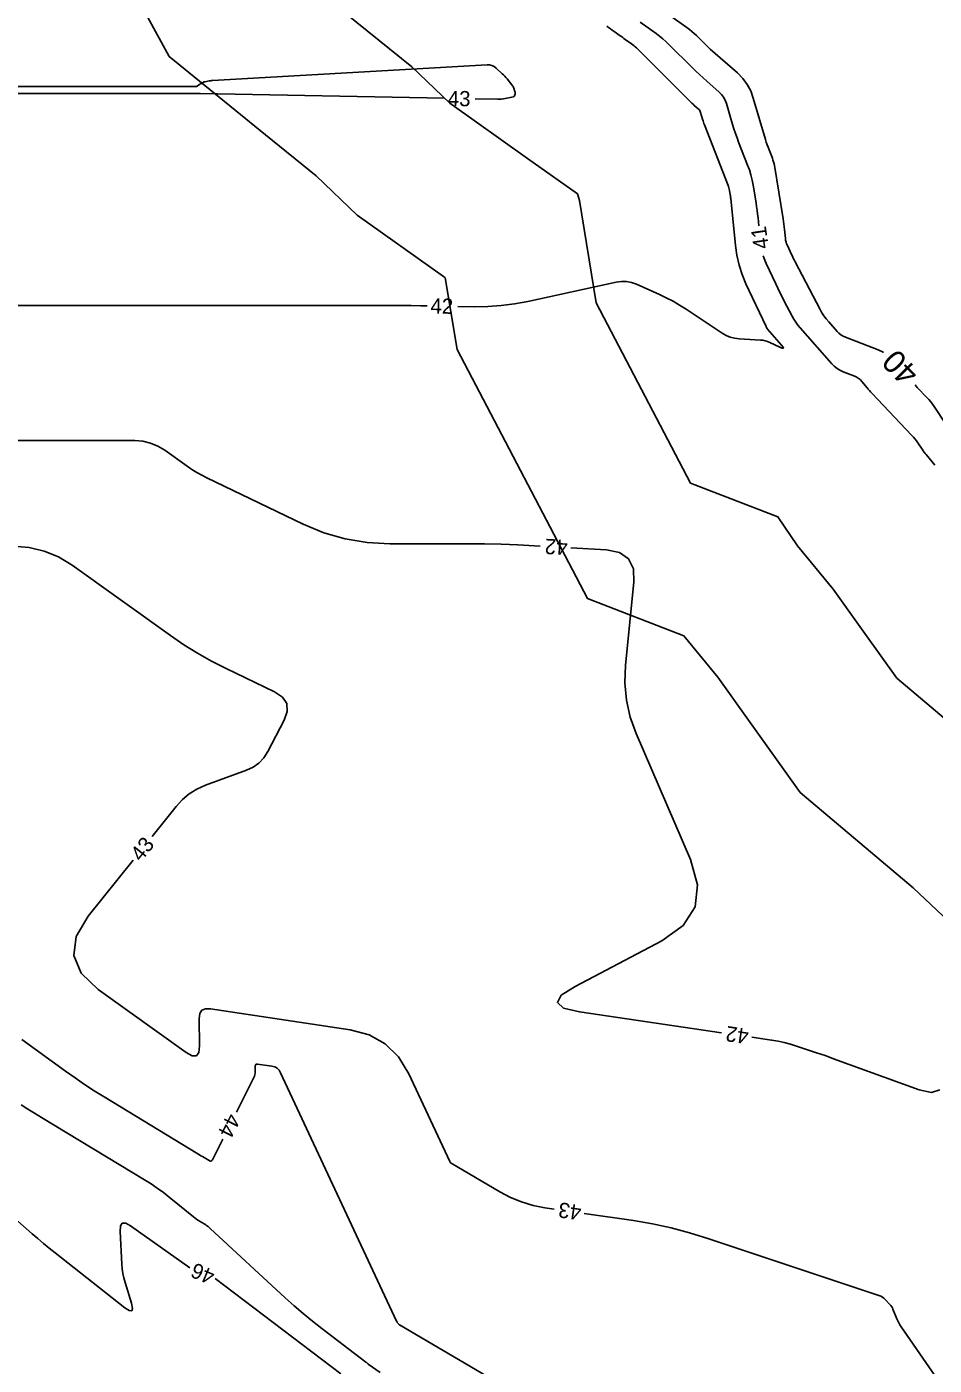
# Model space of a CAD drawing. Extents: x 2384780 to 2405861, y 547869 to 573706.
# Drawn here: x 2389777.8 to 2389896.7, y 552632.9 to 552808.4 of the extents above; entities that cross this region are included whole.
import ezdxf

# ---------------------------------------------------------------- set-up
doc = ezdxf.new("R2010")
doc.units = 0
for name, color, linetype in [('Old_Level_60', 7, 'Continuous'), ('Old_Level_61', 7, 'Continuous'), ('Prop Buffer Zone 1', 7, 'Continuous'), ('Prop Buffer Zone 2', 7, 'Continuous')]:
    doc.layers.add(name, color=color, linetype=linetype)

msp = doc.modelspace()

# ---------------------------------------------------------------- linework, layer by layer
at = {"layer": 'Old_Level_60'}
for points in [[(2389853.81825, 552808.46), (2389854.05225, 552808.27875), (2389854.2885, 552808.10025), (2389854.52675, 552807.9245), (2389854.767, 552807.75125), (2389855.55525, 552807.18975), (2389855.724, 552807.0695), (2389855.893, 552806.94925), (2389856.062, 552806.82925), (2389856.23125, 552806.70925), (2389857.04225, 552806.134), (2389857.21325, 552806.00725), (2389857.3785, 552805.874), (2389857.538, 552805.73375), (2389857.692, 552805.58675), (2389864.664, 552798.6425), (2389864.81525, 552798.49425), (2389864.9685, 552798.34825), (2389865.124, 552798.2045), (2389865.28175, 552798.06325), (2389865.80025, 552797.605), (2389865.90275, 552797.5015), (2389865.988, 552797.38675), (2389866.05575, 552797.261), (2389866.10625, 552797.12425), (2389866.36725, 552796.237), (2389866.42525, 552796.04775), (2389866.48725, 552795.85975), (2389866.5535, 552795.673), (2389866.62375, 552795.48775), (2389869.723, 552787.5715), (2389869.78175, 552787.40925), (2389869.83175, 552787.2445), (2389869.873, 552787.07725), (2389869.90525, 552786.9075), (2389869.99675, 552786.3495), (2389870.0155, 552786.22975), (2389870.032, 552786.10975), (2389870.047, 552785.9895), (2389870.05975, 552785.869), (2389870.66875, 552779.706), (2389870.8535, 552778.40025), (2389871.1465, 552777.1245), (2389871.548, 552775.8785), (2389872.058, 552774.6625), (2389874.6845, 552769.06925), (2389874.70225, 552769.03225), (2389874.72025, 552768.99525), (2389874.73875, 552768.9585), (2389874.75775, 552768.922), (2389874.82, 552768.803), (2389874.834, 552768.778), (2389874.8495, 552768.75375), (2389874.8665, 552768.73075), (2389874.88475, 552768.70875), (2389876.7215, 552766.627), (2389876.9325, 552766.355), (2389876.96675, 552766.217), (2389876.8245, 552766.213), (2389876.50575, 552766.34275), (2389875.17675, 552766.98575), (2389874.888, 552767.1085), (2389874.5915, 552767.2015), (2389874.28725, 552767.2645), (2389873.97525, 552767.29775), (2389871.162, 552767.4595), (2389870.5715, 552767.53175), (2389870.00625, 552767.67875), (2389869.46575, 552767.9005), (2389868.95025, 552768.19725), (2389864.208, 552771.3485), (2389863.36225, 552771.885), (2389862.4965, 552772.3845), (2389861.61025, 552772.847), (2389860.7035, 552773.2725), (2389857.709, 552774.602), (2389857.0615, 552774.83275), (2389856.40325, 552774.95475), (2389855.73375, 552774.96825), (2389855.05325, 552774.873), (2389843.46525, 552772.3505), (2389841.7275, 552772.0245), (2389839.97975, 552771.80125), (2389838.222, 552771.68075), (2389836.45425, 552771.663), (2389834.265, 552771.7045)], [(2389858.1855, 552808.964), (2389860.285, 552807.47475), (2389860.7275, 552807.147), (2389861.15525, 552806.8015), (2389861.56825, 552806.4385), (2389861.9665, 552806.058), (2389865.02525, 552803.0115), (2389865.494, 552802.55175), (2389865.96925, 552802.09925), (2389866.45125, 552801.65375), (2389866.94, 552801.21575), (2389868.5475, 552799.79575), (2389868.865, 552799.4745), (2389869.129, 552799.119), (2389869.33925, 552798.72925), (2389869.49575, 552798.3055), (2389870.305, 552795.5555), (2389870.4845, 552794.96825), (2389870.677, 552794.3855), (2389870.882, 552793.807), (2389871.0995, 552793.233), (2389872.272, 552790.2385), (2389872.50575, 552789.592), (2389872.7045, 552788.936), (2389872.8685, 552788.27025), (2389872.99725, 552787.595), (2389873.37625, 552785.2835), (2389873.45325, 552784.7875), (2389873.5225, 552784.29075), (2389873.584, 552783.79275), (2389873.63725, 552783.29375), (2389873.73825, 552782.27175)], [(2389760.11, 552800.518), (2389799.328, 552800.518), (2389799.4055, 552800.518), (2389799.483, 552800.518), (2389799.5605, 552800.518), (2389799.63825, 552800.518), (2389799.8915, 552800.51775), (2389799.9445, 552800.52175), (2389799.995, 552800.5335), (2389800.043, 552800.553), (2389800.08875, 552800.5805), (2389800.34525, 552800.76175), (2389800.40075, 552800.79975), (2389800.45725, 552800.836), (2389800.515, 552800.8705), (2389800.57375, 552800.903), (2389800.8795, 552801.06625), (2389800.946, 552801.09875), (2389801.01425, 552801.1255), (2389801.0845, 552801.14725), (2389801.15675, 552801.16325), (2389801.674, 552801.25875), (2389801.78525, 552801.2775), (2389801.89675, 552801.2925), (2389802.0085, 552801.30425), (2389802.121, 552801.3125), (2389838.11725, 552803.3645), (2389838.443, 552803.353), (2389838.7465, 552803.2795), (2389839.02825, 552803.14425), (2389839.28775, 552802.94725), (2389840.09975, 552802.20325), (2389840.2705, 552802.04075), (2389840.435, 552801.87225), (2389840.59325, 552801.698), (2389840.745, 552801.5175), (2389841.375, 552800.73975), (2389841.45075, 552800.638), (2389841.51725, 552800.53125), (2389841.575, 552800.41925), (2389841.62325, 552800.302), (2389841.7725, 552799.89575), (2389841.7945, 552799.81925), (2389841.8045, 552799.742), (2389841.80275, 552799.66425), (2389841.78925, 552799.58575), (2389841.72575, 552799.3285), (2389841.70675, 552799.27875), (2389841.6775, 552799.23975), (2389841.63775, 552799.21175), (2389841.5875, 552799.19425), (2389840.47625, 552798.95225), (2389840.2375, 552798.9075), (2389839.99725, 552798.87675), (2389839.75575, 552798.86025), (2389839.51275, 552798.85775), (2389836.5525, 552798.91375)], [(2389832.55325, 552798.98925), (2389800.5235, 552799.595), (2389800.46325, 552799.596), (2389800.40275, 552799.59675), (2389800.34225, 552799.597), (2389800.282, 552799.59725), (2389800.0845, 552799.59725), (2389800.04225, 552799.59725), (2389800, 552799.59725), (2389799.95775, 552799.59725), (2389799.9155, 552799.59725), (2389760.5235, 552799.59725)], [(2389874.31525, 552778.32275), (2389874.4315, 552777.96225), (2389874.7035, 552777.31325), (2389875.953, 552774.6525), (2389876.22375, 552774.084), (2389876.50075, 552773.51825), (2389876.7835, 552772.95575), (2389877.0725, 552772.396), (2389878.101, 552770.43), (2389878.33325, 552770.017), (2389878.58875, 552769.62), (2389878.868, 552769.239), (2389879.171, 552768.8745), (2389883.31875, 552764.17375), (2389883.6415, 552763.8485), (2389883.9955, 552763.5685), (2389884.38125, 552763.33375), (2389884.79825, 552763.14425), (2389886.21225, 552762.59925), (2389886.50375, 552762.466), (2389886.7715, 552762.3), (2389887.01625, 552762.10125), (2389887.23725, 552761.8695), (2389887.93825, 552761.03925), (2389888.0895, 552760.8625), (2389888.24325, 552760.688), (2389888.39975, 552760.5155), (2389888.55825, 552760.34525), (2389893.806, 552754.7935), (2389894.01625, 552754.56175), (2389894.21625, 552754.32225), (2389894.40625, 552754.0745), (2389894.58625, 552753.81875), (2389895.15775, 552752.9705), (2389895.28225, 552752.79025), (2389895.411, 552752.613), (2389895.544, 552752.439), (2389895.681, 552752.268), (2389896.47225, 552751.3055), (2389896.64025, 552751.09775), (2389896.8045, 552750.8875)], [(2389830.2655, 552771.779), (2389829.4215, 552771.793), (2389828.1805, 552771.80775), (2389826.93925, 552771.8165), (2389825.698, 552771.8195), (2389803.54575, 552771.8195), (2389801.773, 552771.8195), (2389800, 552771.8195), (2389798.227, 552771.8195), (2389796.45425, 552771.8195), (2389790.66275, 552771.8195), (2389789.4215, 552771.8195), (2389788.1805, 552771.8195), (2389786.9395, 552771.8195), (2389785.6985, 552771.8195), (2389767.45025, 552771.8195)], [(2389762.19775, 552754.1045), (2389791.923, 552754.1045), (2389792.9885, 552754.02525), (2389794.00275, 552753.78725), (2389794.96625, 552753.39075), (2389795.87875, 552752.8355), (2389798.77675, 552750.76225), (2389799.40625, 552750.33225), (2389800.0525, 552749.93075), (2389800.7155, 552749.55775), (2389801.3955, 552749.21325), (2389813.98775, 552743.1695), (2389816.723, 552742.03625), (2389819.53175, 552741.227), (2389822.41425, 552740.74125), (2389825.3705, 552740.5795), (2389835.5875, 552740.5795), (2389837.7765, 552740.56375), (2389839.9645, 552740.5165), (2389842.1515, 552740.438), (2389844.33775, 552740.32775), (2389845.097, 552740.28425)], [(2389775.997, 552740.2495), (2389778.0735, 552740.09475), (2389780.051, 552739.63075), (2389781.929, 552738.85775), (2389783.708, 552737.77525), (2389796.6115, 552728.54475), (2389798.36075, 552727.34975), (2389800.15675, 552726.234), (2389801.9995, 552725.197), (2389803.88925, 552724.2395), (2389810.25825, 552721.1825), (2389811.2955, 552720.48825), (2389811.84875, 552719.63275), (2389811.918, 552718.6165), (2389811.50325, 552717.439), (2389809.35825, 552713.33025), (2389808.8395, 552712.517), (2389808.20225, 552711.83875), (2389807.447, 552711.2955), (2389806.57325, 552710.88675), (2389801.191, 552708.918), (2389800.08575, 552708.429), (2389799.07725, 552707.80575), (2389798.16525, 552707.04825), (2389797.3495, 552706.1565), (2389794.20425, 552702.226)], [(2389849.09025, 552740.05425), (2389853.75225, 552739.786), (2389855.492, 552739.43325), (2389856.67625, 552738.60675), (2389857.30475, 552737.30675), (2389857.37775, 552735.533), (2389856.27075, 552724.65925), (2389856.17925, 552722.35175), (2389856.37975, 552720.08925), (2389856.87225, 552717.872), (2389857.6565, 552715.69975), (2389864.8, 552699.191), (2389865.71275, 552695.872), (2389865.3895, 552692.9895), (2389863.83, 552690.54375), (2389861.0345, 552688.53475), (2389849.64525, 552682.5605), (2389847.8505, 552681.39025), (2389847.34775, 552680.4405), (2389848.137, 552679.711), (2389850.218, 552679.20175), (2389868.85075, 552676.474)], [(2389791.70525, 552699.10275), (2389785.8155, 552691.743), (2389784.25175, 552689.08675), (2389783.95025, 552686.60425), (2389784.911, 552684.2955), (2389787.1345, 552682.1605), (2389798.687, 552673.872), (2389799.45875, 552673.45275), (2389800.00525, 552673.46425), (2389800.32625, 552673.9065), (2389800.42175, 552674.77975), (2389800.366, 552678.33525), (2389800.4495, 552678.98775), (2389800.72475, 552679.421), (2389801.191, 552679.6355), (2389801.84875, 552679.63075), (2389820.152, 552676.85625), (2389822.65725, 552676.18925), (2389824.7765, 552675.0065), (2389826.51025, 552673.30775), (2389827.85775, 552671.093), (2389833.2225, 552659.60625), (2389833.23525, 552659.58075), (2389833.24975, 552659.55575), (2389833.2655, 552659.53175), (2389833.2825, 552659.50875), (2389833.341, 552659.43475), (2389833.354, 552659.4195), (2389833.3685, 552659.40575), (2389833.384, 552659.3935), (2389833.40075, 552659.3825), (2389839.80225, 552655.6205), (2389841.19925, 552654.88625), (2389842.647, 552654.296), (2389844.1455, 552653.8495), (2389845.6945, 552653.54725), (2389846.89625, 552653.37125)], [(2389777.139, 552675.59325), (2389782.86325, 552671.43725), (2389784.0985, 552670.55975), (2389785.35075, 552669.70775), (2389786.62025, 552668.88175), (2389787.907, 552668.0815), (2389800.2015, 552660.60825), (2389800.40375, 552660.48525), (2389800.606, 552660.36225), (2389800.80825, 552660.2395), (2389801.01025, 552660.1165), (2389801.671, 552659.715), (2389801.80425, 552659.65825), (2389801.92075, 552659.65975), (2389802.0205, 552659.72), (2389802.1035, 552659.8385), (2389803.455, 552662.5105)], [(2389872.8085, 552675.89475), (2389875.42575, 552675.5115), (2389876.2575, 552675.371), (2389877.0805, 552675.19425), (2389877.89475, 552674.98125), (2389878.7005, 552674.73175), (2389881.31825, 552673.858), (2389881.8785, 552673.669), (2389882.4375, 552673.47625), (2389882.99525, 552673.28), (2389883.552, 552673.08), (2389894.77225, 552669.0065), (2389896.37125, 552668.6625), (2389897.4565, 552668.978)], [(2389805.26025, 552666.08), (2389807.542, 552670.59175), (2389807.62725, 552670.788), (2389807.687, 552670.99), (2389807.7215, 552671.19775), (2389807.73075, 552671.41125), (2389807.7195, 552672.1185), (2389807.73625, 552672.24825), (2389807.791, 552672.3345), (2389807.88375, 552672.377), (2389808.0145, 552672.37625), (2389809.8965, 552672.091), (2389810.271, 552671.99125), (2389810.58775, 552671.8145), (2389810.847, 552671.5605), (2389811.0485, 552671.2295), (2389826.2605, 552638.6575), (2389826.2865, 552638.6055), (2389826.31575, 552638.555), (2389826.3475, 552638.5065), (2389826.38225, 552638.45975), (2389826.5005, 552638.3095), (2389826.52725, 552638.27875), (2389826.55625, 552638.251), (2389826.58775, 552638.226), (2389826.62175, 552638.20375), (2389844.554, 552627.66525)], [(2389775.09025, 552653.11875), (2389778.4965, 552650.12175), (2389779.2305, 552649.48475), (2389779.973, 552648.85775), (2389780.724, 552648.24075), (2389781.48325, 552647.634), (2389790.638, 552640.419), (2389791.20875, 552640.0485), (2389791.543, 552640.02375), (2389791.6405, 552640.34425), (2389791.5015, 552641.01025), (2389790.661, 552643.75025), (2389790.499, 552644.3405), (2389790.37375, 552644.9375), (2389790.285, 552645.54075), (2389790.233, 552646.15075), (2389789.9975, 552650.41225), (2389790.0465, 552651.14525), (2389790.29475, 552651.5175), (2389790.742, 552651.52925), (2389791.3885, 552651.18025), (2389799.168, 552645.6615)], [(2389850.854, 552652.792), (2389857.31125, 552651.84675), (2389859.78775, 552651.42825), (2389862.2385, 552650.90175), (2389864.6635, 552650.26725), (2389867.063, 552649.52475), (2389889.47375, 552642.04425), (2389889.7175, 552641.946), (2389889.9435, 552641.82025), (2389890.1515, 552641.66675), (2389890.342, 552641.48575), (2389890.9345, 552640.84875), (2389891.05425, 552640.7075), (2389891.16, 552640.5575), (2389891.2515, 552640.3985), (2389891.32875, 552640.23025), (2389891.8445, 552638.96025), (2389891.962, 552638.692), (2389892.09375, 552638.43125), (2389892.23975, 552638.17825), (2389892.39975, 552637.933), (2389907.314, 552616.38725)], [(2389802.47925, 552644.264), (2389818.9425, 552631.74925)]]:
    msp.add_lwpolyline(points, dxfattribs=at)
at = {"layer": 'Old_Level_61'}
for points in [[(2389860.588, 552810.9005), (2389864.3005, 552808.2675), (2389864.6345, 552808.02), (2389864.9575, 552807.75925), (2389865.2695, 552807.48525), (2389865.57, 552807.19775), (2389866.534, 552806.23775), (2389866.74225, 552806.0335), (2389866.95325, 552805.83275), (2389867.16725, 552805.63475), (2389867.38425, 552805.44025), (2389870.9305, 552802.30825), (2389871.631, 552801.59925), (2389872.21325, 552800.81525), (2389872.67725, 552799.9555), (2389873.0225, 552799.02075), (2389874.621, 552793.58775), (2389874.72625, 552793.24375), (2389874.839, 552792.902), (2389874.95925, 552792.56275), (2389875.08675, 552792.22625), (2389875.51575, 552791.1305), (2389875.60125, 552790.894), (2389875.674, 552790.654), (2389875.734, 552790.4105), (2389875.781, 552790.1635), (2389876.9265, 552783.17425), (2389876.981, 552782.82425), (2389877.02975, 552782.47375), (2389877.073, 552782.1225), (2389877.11075, 552781.77025), (2389877.2245, 552780.61925), (2389877.259, 552780.37525), (2389877.31375, 552780.137), (2389877.38875, 552779.90425), (2389877.484, 552779.677), (2389878.0255, 552778.52375), (2389878.14275, 552778.2775), (2389878.26275, 552778.03225), (2389878.3855, 552777.7885), (2389878.51075, 552777.546), (2389881.76975, 552771.31625), (2389882.01575, 552770.87825), (2389882.28675, 552770.4575), (2389882.58275, 552770.05375), (2389882.90375, 552769.66725), (2389883.993, 552768.43275), (2389884.2385, 552768.1855), (2389884.50775, 552767.9725), (2389884.801, 552767.794), (2389885.11825, 552767.65), (2389889.39875, 552766.00025), (2389890.04325, 552765.70525), (2389890.06675, 552765.69075)], [(2389894.2245, 552761.41), (2389894.52125, 552761.09175), (2389895.76875, 552759.77175), (2389896.02975, 552759.484), (2389896.2785, 552759.18625), (2389896.5145, 552758.8785), (2389896.73825, 552758.56075), (2389898.278, 552756.275)], [(2389777.041, 552667.04325), (2389777.91425, 552666.4765), (2389778.79475, 552665.92075), (2389779.68275, 552665.3765), (2389793.21975, 552657.196), (2389794.05875, 552656.669), (2389794.87775, 552656.11375), (2389795.67725, 552655.53025), (2389796.45675, 552654.9185), (2389799.638, 552652.332), (2389799.84575, 552652.169), (2389800.05875, 552652.01325), (2389800.27725, 552651.86525), (2389800.50075, 552651.7245), (2389801.2395, 552651.27725), (2389801.395, 552651.17775), (2389801.54475, 552651.0705), (2389801.689, 552650.956), (2389801.82775, 552650.834), (2389811.6515, 552641.73175), (2389812.81625, 552640.67875), (2389814.00525, 552639.655), (2389815.219, 552638.6605), (2389816.45725, 552637.69525), (2389822.229, 552633.30775), (2389822.26075, 552633.283), (2389822.29225, 552633.25775), (2389822.323, 552633.2315), (2389822.35325, 552633.205), (2389822.4515, 552633.1165), (2389822.47275, 552633.098), (2389822.4945, 552633.08), (2389822.51675, 552633.06275), (2389822.5395, 552633.046), (2389824.111, 552631.92575)]]:
    msp.add_lwpolyline(points, dxfattribs=at)
at = {"layer": 'Prop Buffer Zone 1'}
for points in [[(2389748.3365, 552880.5075), (2389757.51125, 552873.56975), (2389761.853, 552869.21175), (2389766.5165, 552860.99825), (2389779.165, 552850.739), (2389790.483, 552843.56575), (2389794.27125, 552840.5385), (2389799.9135, 552832.8565), (2389806.22325, 552826.21625), (2389811.349, 552816.85425), (2389821.0545, 552808.92675), (2389828.264, 552803.09825), (2389833.22225, 552798.36475), (2389843.403, 552791.1125), (2389849.98525, 552786.44425), (2389850.239, 552785.58175), (2389852.43775, 552772.16525), (2389864.794, 552748.54625), (2389876.24975, 552744.13075), (2389878.80775, 552740.3335), (2389883.47825, 552734.651), (2389887.64725, 552728.813)], [(2389887.64725, 552728.813), (2389891.81725, 552722.97325), (2389907.0515, 552710.11), (2389920.461, 552697.42375), (2389932.949, 552691.878), (2389938.93625, 552686.82275), (2389942.546, 552683.5845)]]:
    msp.add_lwpolyline(points, dxfattribs=at)
at = {"layer": 'Prop Buffer Zone 2'}
for points in [[(2389736.873, 552865.34775), (2389744.986, 552859.21275), (2389746.586, 552857.607), (2389751.759, 552848.496), (2389768.05375, 552835.27925), (2389779.4305, 552828.069), (2389780.44175, 552827.26075), (2389785.30725, 552820.63625), (2389790.7405, 552814.91825), (2389796.457, 552804.4775), (2389809.06825, 552794.17675), (2389815.70625, 552788.81025), (2389821.08475, 552783.67575), (2389832.39175, 552775.621), (2389832.64075, 552775.4445), (2389834.17725, 552766.069), (2389851.274, 552733.38825), (2389863.9205, 552728.514), (2389868.38575, 552723.081), (2389872.17975, 552717.768)], [(2389872.17975, 552717.768), (2389879.16375, 552707.98775), (2389893.97475, 552695.48175), (2389909.42575, 552680.864), (2389924.6655, 552674.09625)]]:
    msp.add_lwpolyline(points, dxfattribs=at)

# ---------------------------------------------------------------- texts
at = {"layer": 'Old_Level_60'}
for s, rotation, p in [('43', 358.9168667, (2389832.95175, 552797.98175)), ('41', 98.3132139, (2389875.079, 552779.36675)), ('42', 358.9303083, (2389830.68025, 552770.77175)), ('42', 176.7061806, (2389848.715, 552741.0775)), ('43', 51.3323861, (2389792.74675, 552698.804)), ('42', 171.6718417, (2389872.5245, 552676.947)), ('44', 243.1718694, (2389804.13325, 552666.0675)), ('43', 171.6718417, (2389850.58575, 552653.84175)), ('46', 157.11715, (2389802.6, 552645.2315))]:
    msp.add_text(s, height=2, rotation=rotation, dxfattribs=at).set_placement(p)
at = {"layer": 'Old_Level_61'}
msp.add_text('40', height=3, rotation=134.1640194, dxfattribs=at).set_placement((2389894.9185, 552763.09775))

doc.saveas('drawing.dxf')
